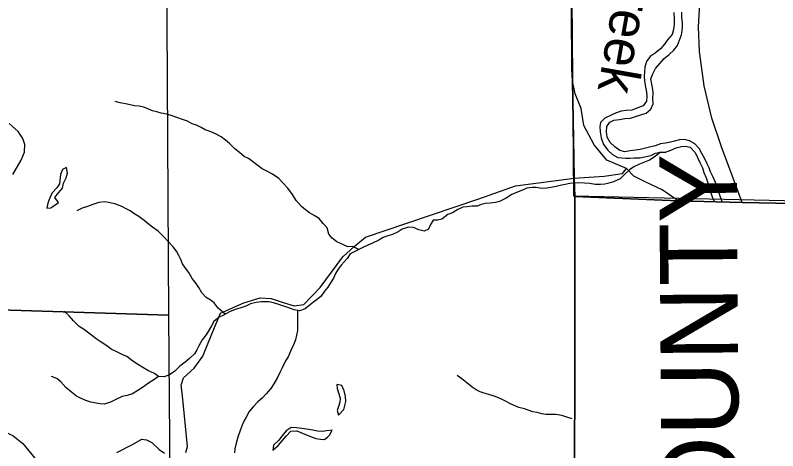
# Model space of a CAD drawing. Extents: x 2043100 to 2470832, y 443715 to 810583.
# Drawn here: x 2250396 to 2260227, y 597890 to 603498 of the extents above; entities that cross this region are included whole.
import ezdxf

# ---------------------------------------------------------------- set-up
doc = ezdxf.new("R2010")
doc.units = 0
for name, color, linetype in [('GM_X_Adjacent_County', 7, 'Continuous'), ('GM_X_Adjacent_County_Text', 7, 'Continuous'), ('GM_X_County', 7, 'Continuous'), ('GM_X_County_Road', 7, 'Continuous'), ('GM_X_Interstate_Route', 7, 'Continuous'), ('GM_X_Major_River', 7, 'Continuous'), ('GM_X_Major_River_Text', 7, 'Continuous'), ('GM_X_Minor_Lake', 7, 'Continuous'), ('GM_X_Minor_River', 7, 'Continuous'), ('GM_X_Section', 7, 'Continuous'), ('GM_X_State_Route', 7, 'Continuous'), ('GM_X_Township', 7, 'Continuous')]:
    doc.layers.add(name, color=color, linetype=linetype)

msp = doc.modelspace()

# ---------------------------------------------------------------- linework, layer by layer
at = {"layer": 'GM_X_Adjacent_County'}
msp.add_lwpolyline([(2257605.5, 595412.8), (2257611.2, 601163.6), (2258944.2, 601107.5), (2259770.8, 601088.8), (2261076.2, 601059.3), (2261734.4, 601044.3), (2263552.9, 601003.2), (2263491.4, 596564.4)], dxfattribs=at)
at = {"layer": 'GM_X_County'}
msp.add_lwpolyline([(2263491.4, 596564.4), (2263552.9, 601003.2), (2261734.4, 601044.3), (2261076.2, 601059.3), (2259770.8, 601088.8), (2258944.2, 601107.5), (2257611.2, 601163.6), (2257605.5, 595412.8)], dxfattribs=at)
at = {"layer": 'GM_X_County_Road'}
msp.add_lwpolyline([(2250365, 601447.7), (2250472.1, 601632.6), (2250515.6, 601734.9), (2250521.1, 601835.1), (2250494.7, 601913.1), (2250434.3, 602000.9), (2250319.8, 602104.5)], dxfattribs=at)
at = {"layer": 'GM_X_Interstate_Route'}
msp.add_lwpolyline([(2259770.8, 601088.8), (2259641.3, 601435.9), (2259503.5, 601805.7), (2259377.8, 602171.6), (2259279.7, 602589.9), (2259219.7, 603030.6), (2259205, 603351.3), (2259231.4, 603804.8), (2259251.9, 604230.1), (2259282.1, 604713.7), (2259272.8, 605102.6), (2259223.5, 605461.2), (2259144.1, 605855), (2259047.4, 606089.8), (2258912.7, 606347.4), (2258714.1, 606642.4), (2258427.4, 606882.3), (2258115.4, 607148.3), (2257938.4, 607358.7), (2257653.2, 607589.5), (2257284.2, 607886.6), (2256834.5, 608239.7), (2256820.8, 608248.8)], dxfattribs=at)
at = {"layer": 'GM_X_Major_River'}
msp.add_line((2259406.1, 601098.4), (2259511.3, 601096), dxfattribs=at)
for points in [[(2258985.6, 603244.5), (2258997, 603298.7), (2259000.4, 603352.8), (2258997.8, 603404.8), (2258989, 603470.8), (2258990.2, 603538.9)], [(2258888, 603533.7), (2258893, 603449.7), (2258893.8, 603381.6), (2258884.5, 603315.4), (2258867.2, 603251.1), (2258807.9, 603182.3), (2258768.4, 603127.8), (2258715, 603065), (2258645.5, 603010.2), (2258581.9, 602967.3), (2258534.5, 602902.7), (2258515.3, 602830.4), (2258510, 602768.2), (2258506.6, 602714.1), (2258511.4, 602648.1), (2258524.3, 602574.1), (2258535.1, 602506.2), (2258537.7, 602450.1), (2258534.4, 602394), (2258493, 602333.4), (2258423.1, 602304.6), (2258345.3, 602277.6), (2258275.2, 602272.8), (2258207.1, 602264), (2258135.2, 602237.1), (2258071.4, 602206.3), (2257997.7, 602173.4), (2257944.2, 602116.7), (2257932.7, 602066.5), (2257937.5, 601998.5), (2257952.5, 601918.5), (2257979.5, 601834.7), (2258038.5, 601761.3), (2258097.3, 601703.9), (2258165.9, 601666.7), (2258216.1, 601661.3), (2258268.3, 601655.9), (2258322.4, 601656.5), (2258374.4, 601663.1), (2258448.6, 601664), (2258514.6, 601676.8), (2258590.6, 601693.7), (2258652.4, 601722.5), (2258716.4, 601733.2), (2258780.5, 601736), (2258848.4, 601758.8), (2258916.2, 601789.7), (2258986.2, 601806.5), (2259036.3, 601811.1), (2259096.6, 601797.8), (2259163.5, 601732.5), (2259194.3, 601664.8), (2259221.1, 601601), (2259256, 601531.3), (2259274.8, 601471.4)], [(2259445.7, 601287.9), (2259426.6, 601343), (2259393.7, 601414.8), (2259360.9, 601480.5), (2259342.2, 601532.3), (2259317.6, 601584.1), (2259284.7, 601655.8), (2259249.8, 601719.5), (2259213, 601783.1), (2259160.2, 601840.6), (2259091.6, 601879.8), (2259025.2, 601899.1), (2258959.2, 601892.3), (2258895.2, 601877.5), (2258843.2, 601864.9), (2258781.2, 601852.2), (2258717.2, 601841.4), (2258647.3, 601814.5), (2258591.3, 601803.9), (2258455.4, 601770.2), (2258391.3, 601761.5), (2258323.3, 601750.7), (2258257.3, 601739.9), (2258190.9, 601757.1), (2258128.2, 601802.4), (2258065.5, 601857.8), (2258026.6, 601927.4), (2258017.7, 601997.4), (2258024.9, 602067.6), (2258064.4, 602122.1), (2258116.2, 602148.8), (2258188.3, 602155.6), (2258256.3, 602168.4), (2258328.4, 602173.3), (2258394.3, 602196.1), (2258460.2, 602216.9), (2258530.2, 602237.8), (2258591.7, 602288.5), (2258621, 602359), (2258618.2, 602427), (2258621.4, 602493.2), (2258616.8, 602543.2), (2258602, 602611.1), (2258591.2, 602681.1), (2258616.5, 602745.4), (2258651.8, 602814), (2258709.2, 602876.7), (2258764.6, 602939.5), (2258826.1, 602992.2), (2258885.6, 603047), (2258933.1, 603107.7), (2258962.3, 603176.1), (2258985.6, 603244.5)], [(2259274.8, 601471.4), (2259303.6, 601405.7), (2259324.4, 601339.8), (2259341.1, 601284), (2259361.9, 601222.1), (2259382.6, 601158.3), (2259406.1, 601098.4)], [(2259511.3, 601096), (2259478.4, 601195.4), (2259450.9, 601263.3), (2259445.7, 601287.9)]]:
    msp.add_lwpolyline(points, dxfattribs=at)
at = {"layer": 'GM_X_Minor_Lake'}
for points in [[(2251022.4, 601521.3), (2251005.8, 601513.6), (2250978, 601447.4), (2250966.5, 601327.2), (2250934.6, 601274.9), (2250870.8, 601210.6), (2250841, 601148.3), (2250817.2, 601080.2), (2250801.4, 601014), (2250853.6, 601018.2), (2250953.5, 601084.8)], [(2250953.5, 601084.8), (2250907.1, 601152.7), (2250953, 601210.9), (2251004.8, 601271.2), (2251018.6, 601337.4), (2251054.4, 601405.6), (2251070.1, 601465.8), (2251057.8, 601537.8), (2251022.4, 601521.3)], [(2254562.8, 598739.3), (2254540.9, 598743.3), (2254547.2, 598689.3), (2254565.5, 598637.3), (2254585.8, 598567.3), (2254582.1, 598513.2), (2254562.2, 598459), (2254548.4, 598406.9), (2254562.7, 598346.9)], [(2254562.7, 598346.9), (2254632.6, 598419.3), (2254644.4, 598473.4), (2254658.2, 598525.5), (2254655.9, 598587.6), (2254637.5, 598661.6), (2254605.1, 598731.6), (2254562.8, 598739.3)], [(2254422.1, 598065.5), (2254449.6, 598088), (2254483.4, 598154.2), (2254409.2, 598147.9), (2254359.1, 598135.7), (2254293, 598143.4), (2254234.8, 598153.2), (2254180.6, 598164.9), (2254090.3, 598176.6), (2254022.1, 598186.3), (2253951.9, 598188), (2253889.9, 598147.7), (2253834.1, 598079.3), (2253794.2, 598027.1), (2253724.3, 597962.7), (2253718.6, 597896.5)], [(2253718.6, 597896.5), (2253784.5, 597958.9), (2253838.4, 598015.2), (2253890.2, 598077.5), (2253950.1, 598141.9), (2254026.3, 598146.2), (2254076.5, 598126.4), (2254128.7, 598104.6), (2254201, 598070.9), (2254271.3, 598047.2), (2254333.5, 598037.4), (2254385.7, 598035.7), (2254422.1, 598065.5)]]:
    msp.add_lwpolyline(points, dxfattribs=at)
at = {"layer": 'GM_X_Minor_River'}
for points in [[(2254824.9, 600480.9), (2254743.6, 600520), (2254685.5, 600517.7), (2254619.2, 600545.3), (2254542.8, 600580.8), (2254480.3, 600626.5), (2254439.9, 600680.3), (2254419.3, 600760.2), (2254364.8, 600816), (2254314.2, 600879.7), (2254251.8, 600921.4), (2254191.5, 600953), (2254137.1, 600990.7), (2254086.7, 601034.4), (2254020, 601114.1), (2253969.4, 601187.9), (2253912.7, 601271.6), (2253846.1, 601341.3), (2253795.6, 601397), (2253713.1, 601450.5), (2253656.7, 601480.2), (2253580.3, 601521.8), (2253511.8, 601573.4), (2253453.4, 601615.1), (2253403, 601652.8), (2253348.7, 601678.5), (2253288.2, 601730.2), (2253225.8, 601777.8), (2253159.1, 601847.5), (2253108.7, 601891.2), (2253052.3, 601932.9), (2252977.9, 601970.4), (2252909.5, 602002), (2252845.2, 602023.6), (2252794.9, 602051.3), (2252734.6, 602083), (2252678.3, 602098.7), (2252616, 602132.3), (2252553.7, 602155.9), (2252481.3, 602183.5), (2252419, 602205.1), (2252348.7, 602224.7), (2252276.5, 602236.2), (2252222.2, 602255.9), (2252164, 602267.5), (2252105.7, 602293.2), (2252055.4, 602312.9), (2251995.2, 602326.5), (2251933, 602332.1), (2251838.7, 602353.5), (2251750.3, 602371), (2251684.1, 602388.6)], [(2258717.3, 601733.3), (2258645.3, 601681), (2258573.5, 601632.5), (2258511.5, 601608), (2258445.5, 601581.6), (2258371.5, 601547.1), (2258317.7, 601508.7), (2258255.9, 601452.2), (2258194.1, 601391.7), (2258110.2, 601353.1), (2258050.2, 601334.7), (2258000.1, 601324.3), (2257942, 601320), (2257871.8, 601319.5), (2257805.6, 601331.1), (2257737.4, 601336.6), (2257663.2, 601340.2), (2257605.1, 601335.8), (2257545, 601329.4), (2257486.9, 601317), (2257422.9, 601304.5), (2257368.8, 601292.2), (2257300.7, 601281.7), (2257248.7, 601269.4), (2257184.5, 601268.9), (2257112.3, 601280.5), (2257062.2, 601280.2), (2256992.1, 601269.7), (2256936.1, 601247.3), (2256860.1, 601214.8), (2256800.1, 601188.3), (2256726.3, 601143.8), (2256640.3, 601099.2), (2256590.3, 601084.8), (2256518.2, 601076.3), (2256456.1, 601075.9), (2256404, 601059.6), (2256354, 601041.2), (2256287.9, 601038.8), (2256221.8, 601032.3), (2256167.7, 601026), (2256101.7, 600997.5), (2256031.9, 600953), (2255971.9, 600930.6), (2255898.1, 600870), (2255842, 600857.7), (2255783.9, 600859.3), (2255744.2, 600796.9), (2255724.5, 600744.7), (2255666.5, 600716.3), (2255600.3, 600735.9), (2255531.9, 600763.5), (2255465.7, 600769.1), (2255385.7, 600742.5), (2255333.8, 600708.1), (2255261.8, 600675.6), (2255199.8, 600657.2), (2255139.8, 600634.8), (2255085.9, 600602.4), (2255004, 600563.8), (2254944, 600537.4), (2254876, 600506.9), (2254792.1, 600464.3), (2254716.2, 600423.7), (2254674.5, 600365.4), (2254598.9, 600278.8), (2254561.1, 600226.5), (2254527.4, 600172.2), (2254497.7, 600113.9), (2254468, 600063.6), (2254426.3, 599995.3), (2254384.6, 599944.9), (2254334.9, 599874.5), (2254257.1, 599817.9), (2254203.2, 599773.5), (2254133.4, 599719), (2254061.5, 599690.5), (2253993.2, 599704.1), (2253910.8, 599733.6), (2253858.6, 599753.3), (2253794.3, 599774.9), (2253728, 599792.5), (2253665.8, 599806.1), (2253571.5, 599805.4), (2253503.4, 599797), (2253431.4, 599780.5), (2253367.4, 599750), (2253291.4, 599725.5), (2253233.4, 599707.1), (2253157.4, 599676.6), (2253083.5, 599636), (2253027.5, 599609.7), (2252955.7, 599555.1), (2252928, 599496.8), (2252882.4, 599426.5), (2252852.6, 599376.2), (2252806.9, 599319.8), (2252761.3, 599241.4), (2252739.6, 599191.2), (2252705.9, 599136.9), (2252642.1, 599076.4)], [(2253102.6, 599646.5), (2253010.7, 599723.7), (2252960.1, 599793.5), (2252909.8, 599831.2), (2252859.4, 599864.9), (2252800.9, 599922.6), (2252764.4, 599990.4), (2252728, 600044.3), (2252679.4, 600108), (2252632.8, 600185.8), (2252590.3, 600241.6), (2252551.9, 600295.5), (2252531.5, 600351.4), (2252507.1, 600403.3), (2252476.6, 600461.2), (2252432.2, 600515), (2252367.6, 600582.6), (2252304.9, 600654.3), (2252240.4, 600716), (2252167.9, 600769.6), (2252109.4, 600813.3), (2252057, 600857), (2251990.5, 600904.6), (2251940.2, 600936.3), (2251877.8, 600980), (2251827.5, 601003.7), (2251771.2, 601033.3), (2251694.8, 601066.9), (2251602.4, 601088.3), (2251546.2, 601095.9), (2251472.1, 601085.5), (2251398.1, 601062.9), (2251326.1, 601034.4), (2251258.1, 601014), (2251192.1, 600979.5)], [(2252642.1, 599076.4), (2252586.3, 599030), (2252520.5, 598979.5), (2252454.7, 598913), (2252384.9, 598868.5), (2252316.9, 598840), (2252244.7, 598847.5), (2252190.3, 598883.2), (2252115.9, 598920.8), (2252039.4, 598960.3), (2251987.1, 598994), (2251910.6, 599043.6), (2251834, 599101.2), (2251783.7, 599122.9), (2251707.3, 599162.4), (2251632.9, 599196), (2251576.5, 599241.7), (2251489.9, 599295.2), (2251437.5, 599332.9), (2251363, 599390.5), (2251288.4, 599446.1), (2251220, 599489.7), (2251145.3, 599561.3), (2251090.8, 599629), (2251026.2, 599686.7)], [(2254036.1, 599695.5), (2254036, 599600.2), (2254036.7, 599498.1), (2254035, 599440), (2254011.8, 599319.7), (2253982.1, 599255.4), (2253948.5, 599181.1), (2253913, 599100.8), (2253879.2, 599046.5), (2253835.7, 598958.1), (2253810, 598907.8), (2253776.4, 598833.5), (2253730.9, 598749.1), (2253693.1, 598692.8), (2253629.4, 598624.3), (2253579.7, 598565.9), (2253525.9, 598521.5), (2253462.2, 598453), (2253414.4, 598396.6), (2253374.8, 598322.2), (2253343.1, 598269.9), (2253323.4, 598217.7), (2253297.7, 598151.5), (2253272.2, 598079.2), (2253246.7, 597986.9), (2253229.1, 597912.7), (2253221.5, 597860.6)], [(2252244.7, 598847.5), (2252168.8, 598795), (2252114.9, 598760.6), (2252037.1, 598706), (2251977.2, 598663.5), (2251909.4, 598621), (2251841.3, 598602.6), (2251775.3, 598586.1), (2251693.3, 598551.5), (2251623.3, 598517), (2251545.3, 598490.5), (2251491.2, 598494.2), (2251439, 598501.8), (2251370.8, 598515.4), (2251304.5, 598535), (2251238.1, 598566.6), (2251185.8, 598590.3), (2251121.3, 598645.9), (2251046.7, 598705.5), (2250984.1, 598777.2), (2250933.7, 598819), (2250865.4, 598844.5)], [(2257577.4, 598299.5), (2257506.7, 598323.2), (2257442.4, 598344.8), (2257366.1, 598358.3), (2257291.9, 598355.8), (2257235.8, 598355.4), (2257183.6, 598363.1), (2257125.4, 598380.8), (2257071.2, 598392.4), (2257010.9, 598410), (2256960.7, 598427.7), (2256888.4, 598447.3), (2256791.9, 598488.7), (2256709.4, 598532.2), (2256649, 598561.9), (2256570.7, 598591.4), (2256500.3, 598615), (2256444.1, 598632.6), (2256391.9, 598646.3), (2256339.6, 598672), (2256289.2, 598707.7), (2256218.7, 598765.3), (2256156.2, 598815), (2256095.8, 598860.7)]]:
    msp.add_lwpolyline(points, dxfattribs=at)
at = {"layer": 'GM_X_Section'}
for points in [[(2263756.8, 606278.7), (2263608.5, 601036.8), (2257596.4, 601170.1), (2257566.4, 604734.7), (2257601.2, 606366.3)], [(2247067.3, 605097.3), (2252340.1, 604925.8), (2252374.3, 599634), (2247072.3, 599804.2)], [(2247072.3, 599804.2), (2252374.3, 599634), (2252415.4, 594282.4), (2247113.6, 594474.6)]]:
    msp.add_lwpolyline(points, close=True, dxfattribs=at)
at = {"layer": 'GM_X_State_Route'}
for points in [[(2258276.4, 601525.3), (2258023.3, 601631.9), (2257861.5, 601831.6), (2257727.6, 602079.7), (2257694.1, 602299), (2257614, 602487), (2257579.2, 602655.8), (2257574, 602803.7), (2257565.6, 604340.8)], [(2252594.6, 597866.8), (2252618.4, 597943.1), (2252567.7, 598466.3), (2252546.8, 598634.6), (2252536.2, 598734.8), (2252564, 598827.2), (2252702.1, 598952.2), (2252816.1, 599107.1), (2252935.3, 599402.5), (2253040.7, 599661.7), (2253341.8, 599793.4), (2253554.7, 599858.6), (2253695.5, 599851.2), (2253848.6, 599797.7), (2253991.6, 599754.3), (2254118.2, 599770.9), (2254326.4, 599990.4), (2254618.1, 600388.8), (2254764.3, 600517.9), (2254910.6, 600638.9), (2255444.7, 600819.8), (2256372.4, 601132.9), (2256846.3, 601301.5), (2257603, 601401.2), (2257988.2, 601428), (2258227, 601458.7), (2258276.4, 601525.3)], [(2258944.2, 601107.5), (2258738, 601251.7), (2258517.9, 601352.1), (2258372.5, 601425.1), (2258276.4, 601525.3)], [(2249183.8, 597688.2), (2249271.5, 597898.4), (2249370.7, 598042.8), (2249469, 598137), (2249657.8, 598212.1), (2249665.8, 598215.3), (2250126, 598172.8), (2250235.5, 598147), (2250325.2, 598104.5), (2250365.6, 598083.7), (2250495.4, 597981), (2250650.7, 597791.7)], [(2251707.7, 597864.7), (2251900.3, 597963.9), (2252028.7, 598036.6), (2252089, 598030.9), (2252155.6, 597997.1), (2252252.5, 597905.3), (2252319.1, 597859.5)]]:
    msp.add_lwpolyline(points, dxfattribs=at)
at = {"layer": 'GM_X_Township'}
for points in [[(2234400.7, 607082.4), (2239722.4, 606909.9), (2243521.3, 606786.8), (2248304.7, 606663.3), (2249021.7, 606637.8), (2253890.2, 606463.4), (2257596.4, 606358.1), (2257565.4, 605638.9), (2257563.6, 605306.8), (2257562.2, 605061.7), (2257568.4, 604957), (2257564.9, 604475.8), (2257574, 602803.7), (2257579.2, 602655.8), (2257603, 601401.2), (2257611.2, 601163.6), (2257605.5, 595412.8)], [(2271279.8, 595728.8), (2265161.1, 595808.6), (2263459.7, 595834.9), (2263491.4, 596564.4), (2263552.9, 601003.2), (2261734.4, 601044.3), (2261076.2, 601059.3), (2259770.8, 601088.8), (2258944.2, 601107.5), (2257611.2, 601163.6), (2257603, 601401.2), (2257579.2, 602655.8), (2257574, 602803.7), (2257564.9, 604475.8), (2257568.4, 604957), (2257562.2, 605061.7), (2257563.6, 605306.8), (2257565.4, 605638.9), (2257596.4, 606358.1), (2258912.7, 606347.4), (2259171.6, 606328.3), (2262194.9, 606279.1), (2272583, 606236.7)]]:
    msp.add_lwpolyline(points, dxfattribs=at)

# ---------------------------------------------------------------- texts
at = {"layer": 'GM_X_Adjacent_County_Text'}
msp.add_text('WASHINGTON COUNTY', height=1000, rotation=90.38621, dxfattribs=at).set_placement((2259801.3, 586491.9))
at = {"layer": 'GM_X_Major_River_Text'}
msp.add_text('Creek', height=499.95, rotation=260.00049, dxfattribs=at).set_placement((2258215.1, 604300.8))

doc.saveas('drawing.dxf')
